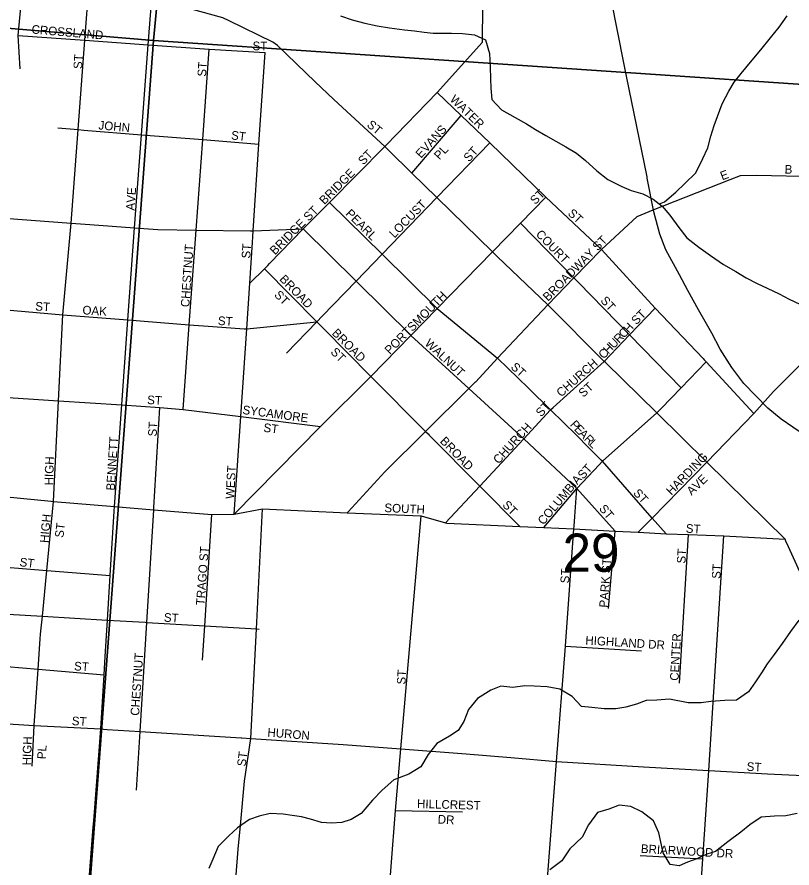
# Model space of a CAD drawing. Extents: x 1715311 to 2083412, y 146837 to 553079.
# Drawn here: x 1926526 to 1931008, y 379920 to 384841 of the extents above; entities that cross this region are included whole.
import ezdxf

# ---------------------------------------------------------------- set-up
doc = ezdxf.new("R2010")
doc.units = 0
for name, color, linetype in [('GM_X_City_Street', 7, 'Continuous'), ('GM_X_City_Street_Text', 7, 'Continuous'), ('GM_X_Major_River', 7, 'Continuous'), ('GM_X_Minor_River', 7, 'Continuous'), ('GM_X_Rail_Line', 7, 'Continuous'), ('GM_X_Section', 7, 'Continuous'), ('GM_X_Section_Text', 7, 'Continuous'), ('GM_X_State_Route', 7, 'Continuous')]:
    doc.layers.add(name, color=color, linetype=linetype)

msp = doc.modelspace()

# ---------------------------------------------------------------- linework, layer by layer
at = {"layer": 'GM_X_City_Street'}
for points in [[(1926544.8, 384542.1), (1926533.2, 384734.9), (1926568.9, 385119.5)], [(1926839.1, 383649), (1926880, 384189.7), (1926919.1, 384706.7), (1926943.8, 385033), (1926946.1, 385062.5), (1926946.2, 385064.3)], [(1928652.6, 384092.3), (1928357.4, 384363.2), (1928250.4, 384466.5), (1928032, 384677.1), (1928006, 384695.6), (1927753.9, 384819.7), (1927716.2, 384835.5), (1927316.7, 384947.1), (1927305.1, 384949.8), (1926943.8, 385033), (1926920.5, 385038.4)], [(1927036.4, 381143.2), (1927049.5, 381353.2), (1927065.6, 381610.5), (1927088.5, 381982.9), (1927090.4, 382010.1), (1927132.3, 382597.6), (1927167.2, 383089.4), (1927205.1, 383621.5), (1927245.7, 384160.3), (1927284.8, 384680.1), (1927305.1, 384949.8)], [(1926533.2, 384734.9), (1926919.1, 384706.7), (1927284.8, 384680.1), (1927637.5, 384654.3), (1927960.4, 384636.3)], [(1927486.9, 382571.2), (1927522.4, 383061.5), (1927561.9, 383608.7), (1927599.8, 384131.8), (1927637.5, 384654.3)], [(1927889.7, 383570.8), (1927892, 383605.2), (1927925.3, 384105.6), (1927960.4, 384636.3)], [(1928955.2, 384405.2), (1929094.9, 384271.1), (1929259.9, 384112.7), (1929583.6, 383799.5), (1929907.1, 383497)], [(1928809.9, 383938.4), (1929094.9, 384271.1)], [(1926761.3, 384199.3), (1926880, 384189.7), (1926913.1, 384187), (1926913.2, 384187)], [(1926913.2, 384187), (1927245.7, 384160.3), (1927599.8, 384131.8), (1927925.3, 384105.6)], [(1928291.4, 383111.3), (1928486.9, 383313.4), (1928637.5, 383469.1), (1928954.5, 383797), (1929259.9, 384112.7)], [(1928187, 383620.8), (1928333.1, 383768.8), (1928652.6, 384092.3)], [(1929907.1, 383497), (1930113.3, 383686.4), (1930205.5, 383724.9), (1930650.1, 383902.1), (1930710.4, 383925.2), (1930802.3, 383927.1), (1931147.2, 383917.7), (1931480.1, 383883.2), (1931832.2, 383855.1), (1932181, 383827.3), (1933009.3, 383734.9), (1933354.4, 383701.8), (1933646.8, 383672.3), (1933999.8, 383626.1), (1934334, 383570.1)], [(1928333.1, 383768.8), (1928637.5, 383469.1), (1928956.1, 383155.5)], [(1929276.6, 383481.9), (1929437.9, 383648.8), (1929583.6, 383799.5)], [(1925976.1, 383722.4), (1926454.5, 383678), (1926839.1, 383649)], [(1926736.4, 382039.4), (1926766.4, 382621.4), (1926792, 383118.9), (1926839.1, 383649)], [(1926839.1, 383649), (1926947.7, 383640.8), (1927205.1, 383621.5), (1927339.9, 383611.3), (1927561.9, 383608.7), (1927875.5, 383605.1), (1927877.4, 383605.1)], [(1927877.4, 383605.1), (1927885.9, 383605), (1927892, 383605.2), (1928181.7, 383615.5), (1928185.4, 383619.2), (1928187, 383620.8)], [(1929437.9, 383648.8), (1929746.5, 383332.4), (1929772.5, 383305.8)], [(1927782.8, 381966.2), (1927820.5, 382531.1), (1927854.2, 383038.2), (1927871.8, 383301.4), (1927887.4, 383536.4), (1927889.7, 383570.8)], [(1927976.5, 383404.6), (1927986.4, 383414.8), (1928181.7, 383615.5)], [(1928181.7, 383615.5), (1928486.9, 383313.4), (1928492.3, 383308)], [(1927782.8, 381966.2), (1928281, 382473.4), (1928573.2, 382762.6), (1928804, 382999.5), (1928956.1, 383155.5), (1929276.6, 383481.9)], [(1929595, 383177.2), (1929746.5, 383332.4), (1929907.1, 383497)], [(1929907.1, 383497), (1930216.1, 383156.6), (1930494.1, 382865.3)], [(1927871.8, 383301.4), (1927956.9, 383384.5), (1927976.5, 383404.6)], [(1927956.9, 383384.5), (1928260, 383078.7)], [(1930925.1, 382699.4), (1930926, 382700.3), (1931178.8, 382954.5), (1931301.3, 383077.2), (1931378.6, 383198.8), (1931434.8, 383287.2), (1931441.3, 383373.7)], [(1928492.3, 383308), (1928492.5, 383307.8), (1928802.9, 383000.6)], [(1929772.5, 383305.8), (1929772.5, 383305.8), (1930068.5, 383002.4), (1930070, 383000.9)], [(1925611.3, 383219.5), (1925883.8, 383196.3), (1926419.6, 383150.6), (1926792, 383118.9)], [(1928956.1, 383155.5), (1929305.7, 382867.6), (1929483.6, 382694)], [(1929922.1, 382849.3), (1930068.5, 383002.4), (1930216.1, 383156.6)], [(1926792, 383118.9), (1927167.2, 383089.4), (1927522.4, 383061.5), (1927657.6, 383050.9), (1927838.8, 383036.7), (1927854.2, 383038.2), (1928260, 383078.7), (1928302.5, 383035.8), (1928303.2, 383035.1)], [(1928084.7, 382896), (1928260, 383078.7), (1928291.1, 383110.9), (1928291.4, 383111.3)], [(1928303.2, 383035.1), (1928573.2, 382762.6)], [(1928802.9, 383000.6), (1928804, 382999.5), (1929139.2, 382692.6), (1929458, 382400.8), (1929487.5, 382373.1)], [(1930070, 383000.9), (1930367.4, 382696.1)], [(1929626.5, 382583.3), (1929922.1, 382849.3)], [(1930250.5, 382576.3), (1930367.4, 382696.1), (1930511.3, 382847.3)], [(1930494.1, 382865.3), (1930500.4, 382858.6), (1930511.3, 382847.3), (1930787, 382548.8)], [(1928573.2, 382762.6), (1928888.4, 382444.3), (1928903.1, 382429.5), (1928910.1, 382422.5)], [(1929483.6, 382694), (1929611.2, 382569.5), (1929626.5, 382583.3)], [(1930514.9, 382266.1), (1930787, 382548.8), (1930900.7, 382674.8), (1930925.1, 382699.4)], [(1925838.1, 382681.9), (1926386.1, 382646.2), (1926766.4, 382621.4), (1927132.3, 382597.6), (1927352.8, 382583.2), (1927486.9, 382571.2), (1927820.5, 382531.1)], [(1927317.1, 382003.4), (1927317.1, 382003.5), (1927352.8, 382583.2)], [(1929004.7, 381914.7), (1929202.7, 382127.1), (1929458, 382400.8), (1929611.2, 382569.5)], [(1929831.7, 382351.4), (1929760.8, 382422.4), (1929611.2, 382569.5)], [(1929892.8, 382251.1), (1929911.7, 382271.4), (1930226.5, 382551.7), (1930250.5, 382576.3)], [(1927820.5, 382531.1), (1928281, 382473.4)], [(1928910.1, 382422.5), (1929202.7, 382127.1), (1929434.1, 381893.5)], [(1929487.5, 382373.1), (1929764.3, 382113.3), (1929985.4, 381867.7)], [(1929904.8, 382278.3), (1929831.7, 382351.4)], [(1929572.5, 381888.9), (1929764.3, 382113.3), (1929892.8, 382251.1)], [(1930280.2, 381851.3), (1930199.4, 381943.4), (1929911.7, 382271.4), (1929904.8, 382278.3)], [(1930198.3, 381942.3), (1930199.4, 381943.4), (1930514.9, 382266.1)], [(1929751.9, 381953.1), (1929764.3, 382113.3)], [(1926662.7, 381271.9), (1926672.7, 381375.6), (1926698.1, 381640.4), (1926736.4, 382039.4)], [(1927216.5, 380369.5), (1927237.4, 380709.1), (1927276.2, 381339.7), (1927316.4, 381991.4), (1927317.1, 382003.4)], [(1927599.4, 381121.4), (1927612.2, 381319.7), (1927653.5, 381963.5)], [(1928435.5, 381972.9), (1928863.1, 381956.2), (1929004.7, 381914.7), (1929011.6, 381914.3)], [(1928640.1, 379280.5), (1928715.7, 380251.8), (1928746.5, 380607.7), (1928863.1, 381956.2)], [(1929540.4, 378855.4), (1929545.1, 378958.7), (1929574.5, 379607.4), (1929645.9, 380536), (1929697.2, 381201.5), (1929746.3, 381880), (1929747.5, 381897), (1929751.9, 381953.1)], [(1929011.6, 381914.3), (1929434.1, 381893.5), (1929572.5, 381888.9), (1929746.3, 381880), (1929985.4, 381867.7), (1930119.1, 381861.3), (1930280.2, 381851.3), (1930410, 381847.4), (1930614.3, 381839.6), (1930968.4, 381820.3)], [(1930119.1, 381861.3), (1930193.1, 381937), (1930198.3, 381942.3)], [(1929947.4, 381420.2), (1929985.4, 381867.7)], [(1930356.4, 380989.1), (1930410, 381847.4)], [(1924519.7, 381818.3), (1924574, 381813.8), (1924903.6, 381786.7), (1925189.4, 381763.1), (1925488.3, 381738.8), (1925768.5, 381716), (1926321.6, 381671), (1926698.1, 381640.4), (1927065.6, 381610.5)], [(1930549.8, 380846.8), (1930614.3, 381839.6)], [(1926277.5, 381399.1), (1926277.5, 381399.1), (1926303.2, 381397.6), (1926672.7, 381375.6), (1927046.6, 381353.3)], [(1927046.6, 381353.3), (1927049.5, 381353.2), (1927266.4, 381340.3), (1927266.4, 381340.3)], [(1927266.4, 381340.3), (1927276.2, 381339.7), (1927612.2, 381319.7), (1927910.5, 381301.9), (1927925.7, 381301)], [(1926625.5, 380744.4), (1926648, 381069.5), (1926660.2, 381245), (1926662.7, 381271.9)], [(1929697.2, 381201.5), (1930138.4, 381176.3)], [(1925702.6, 381151.5), (1926283.5, 381101.1), (1926648, 381069.5), (1927029.7, 381036.4)], [(1927010.2, 380723.3), (1927029.7, 381036.4), (1927036.3, 381141.8), (1927036.4, 381143.2)], [(1930412.6, 378809.2), (1930418.6, 378896.6), (1930456.9, 379450), (1930474.8, 379710), (1930493, 379973.2), (1930526.1, 380482.9), (1930549.7, 380846.3), (1930549.8, 380846.8)], [(1925672.9, 380800.6), (1926261.3, 380766.6), (1926625.5, 380744.4), (1927010.2, 380723.3)], [(1926614.1, 380508.6), (1926625.5, 380744.4)], [(1927818.1, 380164.3), (1927818.2, 380164.9), (1927842.4, 380420.8), (1927878.6, 380669.1)], [(1927878.6, 380669.1), (1928411.9, 380633.1), (1928746.5, 380607.7), (1929123.7, 380579.2), (1929381.3, 380557.9), (1929645.9, 380536), (1930148.8, 380503.8), (1930526.1, 380482.9), (1930866.9, 380464), (1931401.8, 380439.4), (1931598.8, 380430.3)], [(1928715.7, 380251.8), (1929102.9, 380243.9)], [(1927757.9, 379276.5), (1927766.7, 379532.1), (1927805.2, 380027.6), (1927818.1, 380164.3)], [(1930129.9, 379991.3), (1930493, 379973.2)]]:
    msp.add_lwpolyline(points, dxfattribs=at)
at = {"layer": 'GM_X_Major_River'}
msp.add_lwpolyline([(1928397.1, 384848), (1928465, 384825.5), (1928536.9, 384805), (1928608.8, 384790.4), (1928680.7, 384777.8), (1928766.7, 384767.2), (1928824.7, 384760.8), (1928880.6, 384752.3), (1928932.6, 384748), (1929038.7, 384747.2), (1929102.7, 384744.7), (1929172.7, 384738.2), (1929234.5, 384709.7), (1929257.9, 384629.4), (1929263.3, 384553.3), (1929264.8, 384483.2), (1929266.4, 384429.1), (1929271.9, 384363), (1929327.5, 384304.5), (1929407.2, 384259.8), (1929473, 384223.3), (1929524.8, 384190.9), (1929584.6, 384156.4), (1929642.3, 384122), (1929700.1, 384089.5), (1929761.9, 384053), (1929813.6, 384010.5), (1929879.2, 383952), (1929942.8, 383901.5), (1930024.6, 383860.8), (1930078.4, 383838.4), (1930144.3, 383817.9), (1930204.1, 383787.4), (1930257.8, 383746.9), (1930301.5, 383694.5), (1930353, 383624.1), (1930400.5, 383563.6), (1930468.2, 383509.1), (1930535.9, 383462.5), (1930611.5, 383409.9), (1930683.2, 383369.3), (1930743, 383332.8), (1930806.8, 383300.3), (1930864.6, 383271.8), (1930934.4, 383239.3), (1930992.2, 383208.8), (1931054, 383180.3)], dxfattribs=at)
at = {"layer": 'GM_X_Minor_River'}
for points in [[(1930241.2, 383759.5), (1930270.7, 383771.2), (1930337, 383828.8), (1930387.3, 383878.5), (1930451.6, 383940.1), (1930492.2, 384022), (1930520.6, 384083.8), (1930539, 384151.8), (1930557.4, 384213.7), (1930577.7, 384265.6), (1930604.2, 384339.5), (1930642.7, 384411.3), (1930673, 384463.2), (1930713.3, 384514.9), (1930767.7, 384580.6), (1930828.1, 384650.3), (1930884.5, 384720), (1930932.9, 384781.7), (1930979.3, 384847.5)], [(1931047.4, 381353.5), (1930999, 381287.8), (1930950.5, 381218), (1930904.2, 381154.3), (1930863.8, 381100.5), (1930831.5, 381048.7), (1930797.2, 380996.8), (1930756.8, 380939), (1930686.6, 380889.4), (1930618.6, 380887.9), (1930538.7, 380882.4), (1930482.7, 380874.8), (1930406.8, 380875.3), (1930299, 380896), (1930227.1, 380890.5), (1930165.1, 380888.9), (1930109, 380867.3), (1930047, 380849.7), (1929989, 380840), (1929921, 380840.5), (1929851.1, 380847), (1929791.3, 380853.4), (1929735.7, 380911.8), (1929666.1, 380954.3), (1929592.2, 380966.8), (1929516.3, 380971.3), (1929462.4, 380973.7), (1929394.4, 380964.1), (1929324.5, 380970.6), (1929266.4, 380947), (1929188.2, 380899.4), (1929137.8, 380835.7), (1929109.4, 380765.8), (1929077, 380714), (1929026.9, 380682.3), (1928954.6, 380638.7), (1928904.3, 380575), (1928861.8, 380505.2), (1928791.6, 380461.6), (1928705.5, 380430.1), (1928637.1, 380370.5), (1928582.8, 380310.8), (1928516.3, 380235.2), (1928458.2, 380199.5), (1928404.1, 380181.9), (1928344.1, 380178.3), (1928286.2, 380182.6), (1928222.4, 380201.1), (1928170.6, 380215.5), (1928116.7, 380223.8), (1928064.8, 380230.2), (1927990.9, 380234.7), (1927926.8, 380219.1), (1927870.8, 380199.4), (1927800.5, 380151.8), (1927750.3, 380106.1), (1927689.9, 380044.5), (1927659.4, 379970.6), (1927635.1, 379916.7)], [(1931037.8, 380234.4), (1930971.7, 380220.8), (1930905.8, 380219.2), (1930829.8, 380213.7), (1930763.6, 380168.1), (1930711.3, 380126.4), (1930637, 380070.8), (1930564.7, 380015.3), (1930514.7, 379999.6), (1930456.6, 379971.9), (1930404.5, 379952.3), (1930354.4, 379932.6), (1930302.5, 379938.9), (1930263, 380007.3), (1930251.4, 380061.4), (1930237.8, 380123.6), (1930206.3, 380191.9), (1930138.7, 380244.4), (1930075, 380274.8), (1930009.1, 380283.3), (1929949, 380259.6), (1929883, 380240.1), (1929830.5, 380168.3), (1929794.1, 380098.5), (1929723.7, 380030.9), (1929677.3, 379961.1), (1929607, 379909.5)]]:
    msp.add_lwpolyline(points, dxfattribs=at)
at = {"layer": 'GM_X_Rail_Line'}
for points in [[(1930169.4, 383917.3), (1930051.6, 384499.6), (1929986, 384828.7), (1929930.9, 385112.6), (1929897.3, 385268.1), (1929885.7, 385337), (1929880.2, 385410.3), (1929880.2, 385487)], [(1930170.9, 383909.7), (1930169.4, 383917.3)], [(1931366.3, 382206.5), (1931317.1, 382242.5), (1931207.1, 382330.7), (1931080.7, 382422.5), (1930944.3, 382515.3), (1930868.9, 382578), (1930728.5, 382722.3), (1930660.7, 382813.5), (1930593.4, 382920.8), (1930543.4, 383011.7), (1930467.9, 383148.1), (1930406.1, 383259.9), (1930358.1, 383349.3), (1930277.7, 383494.7), (1930244, 383585), (1930207.9, 383714.2), (1930170.9, 383909.7)]]:
    msp.add_lwpolyline(points, dxfattribs=at)
at = {"layer": 'GM_X_Section'}
for points in [[(1921946.4, 390512.9), (1927828.2, 390090.9), (1927315.1, 384705.4), (1921387.4, 385205.6)], [(1927828.2, 390090.9), (1933128.2, 389659.4), (1932723, 384338.3), (1927315.1, 384705.4)], [(1921387.4, 385205.6), (1927315.1, 384705.4), (1926912.1, 379353.7), (1920992.4, 379865.9)], [(1927315.1, 384705.4), (1932723, 384338.3), (1932428, 379000.4), (1926912.1, 379353.7)]]:
    msp.add_lwpolyline(points, close=True, dxfattribs=at)
at = {"layer": 'GM_X_State_Route'}
for points in [[(1929217.7, 384721.9), (1929219.4, 384878.5), (1929212, 384931.3)], [(1928955.2, 384405.2), (1928955.2, 384405.2), (1929217.5, 384695.1), (1929217.7, 384721.2), (1929217.7, 384721.9)], [(1928660.5, 384100.5), (1928955.2, 384405.2)], [(1929288.6, 383470.2), (1929276.6, 383481.9), (1928954.5, 383797), (1928809.9, 383938.4), (1928674.7, 384070.7), (1928652.6, 384092.3), (1928660.5, 384100.5)], [(1929595, 383177.2), (1929302.3, 383456.8), (1929288.6, 383470.2)], [(1929178.4, 382731.5), (1929178.7, 382731.8), (1929305.7, 382867.6), (1929595, 383177.2)], [(1929928.7, 382842.9), (1929922.1, 382849.3), (1929595, 383177.2)], [(1930972.9, 381810.3), (1930968.4, 381820.3), (1930514.9, 382266.1), (1930226.5, 382551.7), (1929928.7, 382842.9)], [(1928441.2, 381979.1), (1928652.4, 382210.7), (1928888.4, 382444.3), (1929139.2, 382692.6), (1929178.4, 382731.5)], [(1925824.2, 382108.1), (1925824.9, 382113.4), (1926005.6, 382095.7), (1926367.2, 382074.8), (1926723.8, 382040.6)], [(1926723.8, 382040.6), (1926736.4, 382039.4), (1927090.4, 382010.1), (1927316.4, 381991.4), (1927653.5, 381963.5), (1927782.8, 381966.2), (1927945.4, 381995.8)], [(1927822.9, 380672.6), (1927826.6, 380672.4), (1927878.6, 380669.1), (1927910.5, 381301.9), (1927945.4, 381995.8)], [(1927945.4, 381995.8), (1928435.5, 381972.9), (1928441.2, 381979.1)], [(1932013.5, 379180), (1931949.8, 379441), (1931598.8, 380430.3), (1931588.1, 380454), (1931423.1, 380817.7), (1930987.7, 381777.7), (1930972.9, 381810.3)], [(1926966.6, 380155.1), (1926969.4, 380191.5), (1927010.2, 380723.3), (1927025.9, 380722.3)], [(1927025.9, 380722.3), (1927046.5, 380721), (1927237.4, 380709.1), (1927822.9, 380672.6)], [(1926877.1, 378987.3), (1926882.4, 379055.5), (1926966.6, 380155.1)]]:
    msp.add_lwpolyline(points, dxfattribs=at)

# ---------------------------------------------------------------- texts
at = {"layer": 'GM_X_City_Street_Text'}
for s, rotation, p in [('CROSSLAND', 355.1793, (1926608.6, 384745.6)), ('ST', 0, (1927888.2, 384648.8)), ('ST', 86.4262, (1926902.1, 384538.8)), ('ST', 86.4254, (1927619.2, 384494.8)), ('WATER', 315.8299, (1929025.6, 384360.1)), ('JOHN', 355.0974, (1926995.8, 384191.2)), ('ST', 320.2016, (1928545.5, 384211)), ('EVANS', 47.641, (1928862.5, 384020.9)), ('ST', 352.8649, (1927761.8, 384133.9)), ('ST', 44.9901, (1928528.4, 383981.6)), ('PL', 47.4887, (1928969.2, 384011.9)), ('ST', 47.4879, (1929139.7, 383999)), ('BRIDGE', 45.0029, (1928304, 383752.8)), ('B', 357.2552, (1930964.3, 383936)), ('E', 20.5471, (1930604.1, 383895.8)), ('AVE', 86.0569, (1927205.7, 383720.5)), ('ST', 45.0099, (1929522.8, 383752.9)), ('LOCUST', 45.7436, (1928708.7, 383559.2)), ('BRIDGE ST', 45, (1928018, 383462.5)), ('PEARL', 315, (1928422.9, 383700.1)), ('ST', 317.4879, (1929707.4, 383700.3)), ('COURT', 314.1454, (1929523, 383581.2)), ('BROADWAY ST', 45.4001, (1929597.4, 383193.9)), ('CHESTNUT', 86.081, (1927522.4, 383161.6)), ('ST', 86.4262, (1927874.5, 383443.2)), ('BROAD', 314.1701, (1928040.2, 383321.5)), ('ST', 315, (1928010.1, 383230)), ('PORTSMOUTH', 45.4305, (1928682.3, 382886)), ('ST', 356.4254, (1926630.4, 383144)), ('ST', 312.5113, (1929897.2, 383198.2)), ('OAK', 356.1806, (1926903.3, 383122)), ('ST', 44.9901, (1930108, 383057.7)), ('ST', 356.4126, (1927686.4, 383060.4)), ('BROAD', 315, (1928343.7, 383009.2)), ('C', 46.2309, (1930035.3, 382979.8)), ('H', 47.9491, (1930063.8, 383009.6)), ('WALNUT', 317.0228, (1928880.3, 382947.9)), ('U', 45.8809, (1929976.9, 382919.6)), ('R', 45.8587, (1930007.5, 382951.2)), ('H', 45.8755, (1929946.3, 382888)), ('ST', 315.0099, (1928335.7, 382900)), ('C', 45.8587, (1929918.7, 382859.6)), ('ST', 317.4788, (1929377.4, 382811.6)), ('CHURCH', 41.5545, (1929672.8, 382640.1)), ('ST', 42.5121, (1929801.2, 382638.1)), ('ST', 356.4254, (1927277.2, 382602.8)), ('SYCAMORE', 352.5988, (1927827.9, 382545.5)), ('ST', 47.4879, (1929557.7, 382525)), ('ST', 86.4254, (1927333.2, 382413.6)), ('ST', 352.88, (1927949.1, 382442.6)), ('CHURCH', 47.7253, (1929311.3, 382252.2)), ('P', 312.5843, (1929721.2, 382481)), ('E', 312.9308, (1929745.2, 382454.8)), ('A', 314.585, (1929770.3, 382427.9)), ('BENNETT', 86.3656, (1927091.3, 382101.2)), ('BROAD', 314.1701, (1928968.6, 382384.4)), ('R', 315.0052, (1929801.5, 382396.3)), ('L', 315.0126, (1929829.5, 382368.3)), ('HIGH', 88.3643, (1926734.9, 382131.7)), ('HARDING', 45.6317, (1930310.3, 382072)), ('WEST', 86.9887, (1927782.1, 382052.7)), ('ST', 47.4978, (1929799.7, 382164.2)), ('AVE', 43.6036, (1930427.1, 382071.5)), ('COLUMBIA', 49.8972, (1929570.6, 381899.9)), ('ST', 312.5022, (1930086.4, 382085)), ('SOUTH', 357.5119, (1928649.9, 381978)), ('ST', 315, (1929329.3, 382014.9)), ('ST', 309.8092, (1929888.7, 381996.6)), ('HIGH', 85.1036, (1926708.5, 381797.8)), ('ST', 82.8783, (1926793.9, 381827.1)), ('ST', 356.4254, (1930392.4, 381859.2)), ('TRAGO ST', 85.7938, (1927610.5, 381436.9)), ('ST', 86.4254, (1930391.3, 381678.8)), ('ST', 352.8783, (1926538.6, 381665.5)), ('PARK ST', 85.9882, (1929942.5, 381423.7)), ('ST', 86.4254, (1929718, 381564.4)), ('ST', 86.4254, (1930593.7, 381590.8)), ('ST', 356.4262, (1927374, 381344.4)), ('HIGHLAND DR', 356.4234, (1929811.6, 381212.4)), ('CENTER', 86.8217, (1930351.6, 381001.1)), ('CHESTNUT', 86.0808, (1927232, 380798.8)), ('ST', 356.4262, (1926854.8, 381062.8)), ('ST', 86.4254, (1928772.1, 380979.2)), ('ST', 356.4254, (1926841.6, 380746)), ('HURON', 355.3312, (1927972.6, 380680)), ('HIGH', 88.3581, (1926607.2, 380512.5)), ('PL', 86.4118, (1926692.2, 380547.1)), ('ST', 82.88, (1927848.1, 380504.6)), ('ST', 356.4254, (1930744.4, 380482)), ('HILLCREST', 358.4733, (1928838.9, 380266.4)), ('DR', 356.989, (1928957.9, 380177)), ('BRIARWOOD DR', 356.8198, (1930132.8, 380006.8))]:
    msp.add_text(s, height=50, rotation=rotation, dxfattribs=at).set_placement(p)
at = {"layer": 'GM_X_Section_Text'}
msp.add_text('29', height=221, rotation=0, dxfattribs=at).set_placement((1929681.2, 381632.3))

doc.saveas('drawing.dxf')
